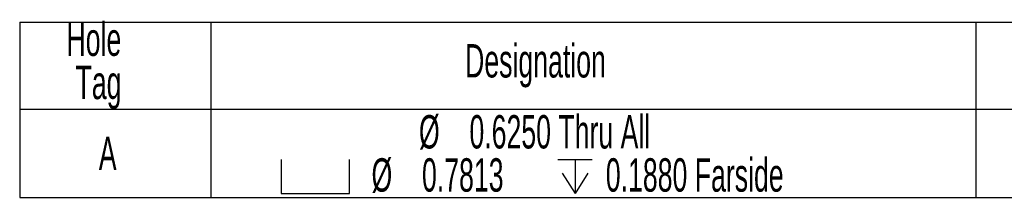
# Model space of a CAD drawing. Header units: inches. Extents: x 220 to 877, y 4 to 174.
# Tile 279 of 656: x 436.025 to 440.08, y 72.798 to 73.531. Entities that reach past the tile are written whole.
import ezdxf

# ---------------------------------------------------------------- set-up
doc = ezdxf.new("R2010")
doc.units = ezdxf.units.IN
doc.header["$LTSCALE"] = 0.5
doc.header["$MEASUREMENT"] = 0
doc.layers.add('SID-M-D', color=42, linetype='Continuous')
doc.styles.add('SLDTEXTSTYLE0', font='TXT', dxfattribs={"width": 0.5957446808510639})

# ---------------------------------------------------------------- blocks, each defined once
blk = doc.blocks.new('SW_SYMBOL_HOLE_SPOT')
at = {"layer": 'SID-M-D', "color": 0}
for p, q in [((0, 34.44881889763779), (0, 2.952755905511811)), ((62.99212598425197, 2.952755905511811), (62.99212598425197, 34.44881889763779)), ((0, 2.952755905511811), (62.99212598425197, 2.952755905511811))]:
    blk.add_line(p, q, dxfattribs=at)
blk = doc.blocks.new('SW_SYMBOL_HOLE_DEPTH')
at = {"layer": 'SID-M-D', "color": 0}
for p, q in [((0, 34.44881889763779), (31.49606299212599, 34.44881889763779)), ((15.74803149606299, 34.44881889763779), (15.74803149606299, 2.952755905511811)), ((3.937007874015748, 21.8503937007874), (15.74803149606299, 2.952755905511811)), ((27.55905511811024, 21.8503937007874), (15.74803149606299, 2.952755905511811))]:
    blk.add_line(p, q, dxfattribs=at)

msp = doc.modelspace()

# ---------------------------------------------------------------- linework, layer by layer
at = {"layer": 'SID-M-D', "color": 0}
for p, q in [((436.0253465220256, 73.52121970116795), (443.5056614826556, 73.52121970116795)), ((436.0253465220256, 73.52121970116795), (436.0253465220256, 72.79795415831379)), ((436.812748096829, 73.52121970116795), (436.812748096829, 72.79795415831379)), ((439.9623543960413, 73.52121970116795), (439.9623543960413, 72.79795415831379)), ((436.0253465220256, 73.16250359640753), (443.5056614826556, 73.16250359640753)), ((436.0253465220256, 72.79795415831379), (443.5056614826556, 72.79795415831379))]:
    msp.add_line(p, q, dxfattribs=at)

# ---------------------------------------------------------------- block references
at = {"layer": 'SID-M-D', "color": 0, "xscale": 0.004470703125, "yscale": 0.004470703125, "zscale": 0.004470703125}
for name, p in [('SW_SYMBOL_HOLE_SPOT', (437.102165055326, 72.80074358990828)), ('SW_SYMBOL_HOLE_DEPTH', (438.2418372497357, 72.80074358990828))]:
    msp.add_blockref(name, p, dxfattribs=at)

# ---------------------------------------------------------------- texts
at = {"layer": 'SID-M-D', "color": 0, "char_height": 0.1377952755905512, "attachment_point": 1, "style": 'SLDTEXTSTYLE0'}
for s, insert in [('Hole', (436.2180001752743, 73.51948909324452)), ('Designation', (437.8592403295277, 73.43040061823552)), ('Tag', (436.2553197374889, 73.34131214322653)), ('%%c', (437.6694033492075, 73.13743965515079)), ('0.6250 Thru All', (437.8772158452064, 73.13743965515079)), ('A', (436.3511065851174, 73.04835118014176)), ('%%c', (437.4740400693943, 72.95926270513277)), ('0.7813', (437.6818525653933, 72.95926270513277)), ('0.1880 Farside', (438.4387122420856, 72.95926270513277))]:
    msp.add_mtext(s, dxfattribs=dict(at, insert=insert))

doc.saveas('drawing.dxf')
